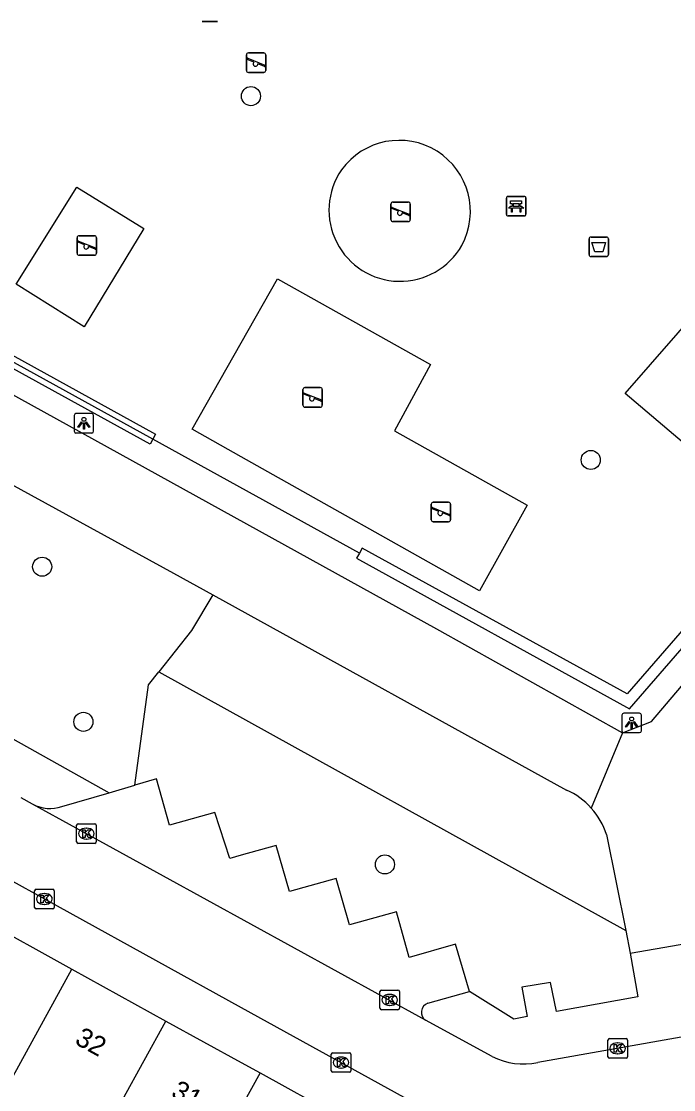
# Model space of a CAD drawing. Extents: x 158352 to 159489, y 383828 to 384597.
# Drawn here: x 158988.7 to 159022.2, y 384068.2 to 384122.9 of the extents above; entities that cross this region are included whole.
import ezdxf

# ---------------------------------------------------------------- set-up
doc = ezdxf.new("R2010")
doc.units = 0
for name, color, linetype in [('IMGEO_Afvalbak', 7, 'Continuous'), ('IMGEO_Bank', 7, 'Continuous'), ('IMGEO_Boom', 7, 'Continuous'), ('IMGEO_Groenvoorziening', 7, 'Continuous'), ('IMGEO_Haag', 7, 'Continuous'), ('IMGEO_Hek', 7, 'Continuous'), ('IMGEO_Kolk', 7, 'Continuous'), ('IMGEO_Lichtpunt', 7, 'Continuous'), ('IMGEO_Pand', 7, 'Continuous'), ('IMGEO_Pand_nummerreeks', 7, 'Continuous'), ('IMGEO_Parkeervlak_open', 7, 'Continuous'), ('IMGEO_Rijbaan_lokaal_open', 7, 'Continuous'), ('IMGEO_Speelvoorziening', 7, 'Continuous'), ('IMGEO_Voetpad_gesloten', 7, 'Continuous'), ('IMGEO_Voetpad_open', 7, 'Continuous')]:
    doc.layers.add(name, color=color, linetype=linetype)

msp = doc.modelspace()

# ---------------------------------------------------------------- linework, layer by layer
at = {"layer": 'IMGEO_Afvalbak'}
for p, q in [((159017.825, 384110.935), (159017.825, 384111.735)), ((159017.825, 384111.735), (159017.825, 384110.935)), ((159017.925, 384111.835), (159018.715, 384111.835)), ((159018.715, 384111.835), (159017.925, 384111.835)), ((159018.815, 384111.735), (159018.815, 384110.935)), ((159018.815, 384110.935), (159018.815, 384111.735)), ((159018.715, 384110.835), (159017.925, 384110.835)), ((159017.925, 384110.835), (159018.715, 384110.835))]:
    msp.add_line(p, q, dxfattribs=at)
msp.add_lwpolyline([(159017.968, 384111.549), (159018.672, 384111.549), (159018.523, 384111.079), (159018.117, 384111.079), (159017.968, 384111.549)], dxfattribs=at)
for centre, start, end in [((159017.925, 384111.735), 90, 180), ((159017.925, 384111.735), 90, 180), ((159018.715, 384111.735), 0, 90), ((159018.715, 384111.735), 360, 90), ((159017.925, 384110.935), 180, 270), ((159017.925, 384110.935), 180, 270), ((159018.715, 384110.935), 270, 0), ((159018.715, 384110.935), 270, 0)]:
    msp.add_arc(centre, 0.1, start, end, dxfattribs=at)
at = {"layer": 'IMGEO_Bank'}
for p, q in [((159013.588, 384112.992), (159013.588, 384113.833)), ((159013.588, 384113.833), (159013.588, 384112.992)), ((159013.663, 384113.917), (159014.504, 384113.917)), ((159014.504, 384113.917), (159013.663, 384113.917)), ((159014.588, 384113.842), (159014.588, 384113.001)), ((159014.588, 384113.001), (159014.588, 384113.842)), ((159014.285, 384113.315), (159013.892, 384113.315)), ((159013.897, 384113.423), (159013.897, 384113.529)), ((159013.941, 384113.529), (159013.941, 384113.423)), ((159014.229, 384113.535), (159013.947, 384113.535)), ((159013.947, 384113.417), (159014.229, 384113.417)), ((159014.235, 384113.423), (159014.235, 384113.529)), ((159014.279, 384113.529), (159014.279, 384113.423)), ((159014.513, 384112.917), (159013.672, 384112.917)), ((159013.672, 384112.917), (159014.513, 384112.917))]:
    msp.add_line(p, q, dxfattribs=at)
for points in [[(159013.835, 384113.315), (159013.693, 384113.315), (159013.805, 384113.417), (159013.891, 384113.417)], [(159013.891, 384113.535), (159013.805, 384113.535), (159013.805, 384113.696), (159014.368, 384113.696), (159014.368, 384113.535), (159014.285, 384113.535)], [(159013.885, 384113.308), (159013.885, 384113.101), (159013.842, 384113.101), (159013.842, 384113.308)], [(159014.285, 384113.417), (159014.368, 384113.417), (159014.48, 384113.315), (159014.341, 384113.315)], [(159014.335, 384113.308), (159014.335, 384113.101), (159014.291, 384113.101), (159014.291, 384113.308)]]:
    msp.add_lwpolyline(points, dxfattribs=at)
for centre, radius, start, end in [((159013.666, 384113.839), 0.0779, 92.4484, 184.2845), ((159013.666, 384113.839), 0.0779, 92.4484, 184.2845), ((159014.51, 384113.839), 0.0779, 2.4484, 94.2845), ((159014.51, 384113.839), 0.0779, 2.4484, 94.2845), ((159013.835, 384113.308), 0.00671, 2.8957, 87.1043), ((159013.892, 384113.308), 0.00671, 92.8957, 177.1043), ((159013.89, 384113.528), 0.00671, 2.8957, 87.1043), ((159013.89, 384113.424), 0.00671, 272.8957, 357.1043), ((159013.947, 384113.528), 0.00671, 92.8957, 177.1043), ((159013.947, 384113.424), 0.00671, 182.8957, 267.1043), ((159014.229, 384113.528), 0.00671, 2.8957, 87.1043), ((159014.229, 384113.424), 0.00671, 272.8957, 357.1043), ((159014.286, 384113.528), 0.00671, 92.8957, 177.1043), ((159014.286, 384113.424), 0.00671, 182.8957, 267.1043), ((159014.284, 384113.308), 0.00671, 2.8957, 87.1043), ((159014.341, 384113.308), 0.00671, 92.8957, 177.1043), ((159013.666, 384112.995), 0.0779, 182.4484, 274.2845), ((159013.666, 384112.995), 0.0779, 182.4484, 274.2845), ((159014.51, 384112.995), 0.0779, 272.4484, 4.2845), ((159014.51, 384112.995), 0.0779, 272.4484, 4.2845)]:
    msp.add_arc(centre, radius, start, end, dxfattribs=at)
at = {"layer": 'IMGEO_Boom'}
for centre in [(159000.496, 384119.055), (159017.912, 384100.412), (158989.798, 384094.943), (158991.91, 384086.994), (159007.362, 384079.688)]:
    msp.add_circle(centre, 0.489, dxfattribs=at)
at = {"layer": 'IMGEO_Groenvoorziening'}
for points in [[(158991.944, 384107.234), (158988.467, 384109.415), (158991.581, 384114.396), (158995.015, 384112.265), (158991.944, 384107.234)], [(159014.654, 384098.105), (159012.217, 384093.715), (159000, 384100.58), (158997.479, 384101.997), (159000, 384106.422), (159001.861, 384109.688), (159009.705, 384105.297), (159007.852, 384101.913), (159014.654, 384098.105)], [(159030.479, 384102.484), (159026.539, 384097.994), (159019.667, 384103.819), (159023.683, 384108.414), (159030.479, 384102.484)], [(159006.059, 384095.639), (158995.468, 384101.477)], [(158998.55, 384093.503), (158997.457, 384091.677), (158995.773, 384089.557)], [(158994.554, 384083.754), (158995.249, 384088.897), (158995.773, 384089.557)], [(158995.773, 384089.557), (159019.7, 384076.298)]]:
    msp.add_lwpolyline(points, dxfattribs=at)
for centre, radius, start, end in [((159008.095, 384113.14), 3.649, 331.667, 144.0737), ((159008.14, 384113.211), 3.645, 145.3935, 330.3472)]:
    msp.add_arc(centre, radius, start, end, dxfattribs=at)
at = {"layer": 'IMGEO_Haag'}
for points in [[(158995.468, 384101.477), (158995.324, 384101.215), (158973.859, 384113.046), (158974.003, 384113.309)], [(158974.003, 384113.309), (158974.148, 384113.572), (158995.613, 384101.74), (158995.468, 384101.477)], [(159024.956, 384093.932), (159024.729, 384094.129), (159019.769, 384088.425), (159006.204, 384095.902), (159006.059, 384095.639)], [(159006.059, 384095.639), (159005.914, 384095.377), (159019.903, 384087.666), (159025.182, 384093.736), (159024.956, 384093.932)]]:
    msp.add_lwpolyline(points, dxfattribs=at)
at = {"layer": 'IMGEO_Hek'}
for points in [[(158995.468, 384101.477), (158974.003, 384113.309)], [(159006.059, 384095.639), (158995.468, 384101.477)]]:
    msp.add_lwpolyline(points, dxfattribs=at)
at = {"layer": 'IMGEO_Kolk'}
for p, q in [((158991.563, 384080.842), (158991.563, 384081.694)), ((158991.638, 384081.768), (158992.49, 384081.768)), ((158992.051, 384081.548), (158992.076, 384081.548)), ((158992.564, 384081.694), (158992.564, 384080.842)), ((158992.074, 384080.988), (158992.049, 384080.988)), ((158992.49, 384080.768), (158991.638, 384080.768)), ((158989.412, 384077.491), (158989.412, 384078.343)), ((158989.487, 384078.417), (158990.339, 384078.417)), ((158989.9, 384078.197), (158989.925, 384078.197)), ((158990.413, 384078.343), (158990.413, 384077.491)), ((158989.923, 384077.637), (158989.898, 384077.637)), ((158990.339, 384077.417), (158989.487, 384077.417)), ((159007.18, 384073.247), (159008.032, 384073.247)), ((159007.105, 384072.321), (159007.105, 384073.173)), ((159007.593, 384073.027), (159007.618, 384073.027)), ((159008.106, 384073.173), (159008.106, 384072.321)), ((159008.032, 384072.247), (159007.18, 384072.247)), ((159007.616, 384072.467), (159007.591, 384072.467)), ((159018.791, 384069.839), (159018.791, 384070.691)), ((159018.866, 384070.765), (159019.718, 384070.765)), ((159019.279, 384070.545), (159019.304, 384070.545)), ((159019.792, 384070.691), (159019.792, 384069.839)), ((159004.615, 384069.112), (159004.615, 384069.964)), ((159004.69, 384070.038), (159005.542, 384070.038)), ((159005.616, 384069.964), (159005.616, 384069.112)), ((159019.302, 384069.985), (159019.277, 384069.985)), ((159005.103, 384069.818), (159005.128, 384069.818)), ((159019.718, 384069.765), (159018.866, 384069.765)), ((159005.542, 384069.038), (159004.69, 384069.038)), ((159005.126, 384069.258), (159005.101, 384069.258))]:
    msp.add_line(p, q, dxfattribs=at)
for points in [[(158991.563, 384080.842), (158991.563, 384081.694)], [(158991.638, 384081.768), (158992.49, 384081.768)], [(158991.884, 384081.468), (158992.007, 384081.468), (158992.007, 384081.317), (158992.137, 384081.468), (158992.301, 384081.468), (158992.155, 384081.317), (158992.308, 384081.068), (158992.156, 384081.068), (158992.071, 384081.232), (158992.007, 384081.165), (158992.007, 384081.068), (158991.884, 384081.068), (158991.884, 384081.468)], [(158992.564, 384081.694), (158992.564, 384080.842)], [(158992.49, 384080.768), (158991.638, 384080.768)], [(158989.412, 384077.491), (158989.412, 384078.343)], [(158989.487, 384078.417), (158990.339, 384078.417)], [(158990.413, 384078.343), (158990.413, 384077.491)], [(158989.733, 384078.117), (158989.856, 384078.117), (158989.856, 384077.966), (158989.986, 384078.117), (158990.15, 384078.117), (158990.004, 384077.966), (158990.157, 384077.717), (158990.005, 384077.717), (158989.92, 384077.881), (158989.856, 384077.814), (158989.856, 384077.717), (158989.733, 384077.717), (158989.733, 384078.117)], [(158990.339, 384077.417), (158989.487, 384077.417)], [(159007.18, 384073.247), (159008.032, 384073.247)], [(159007.105, 384072.321), (159007.105, 384073.173)], [(159007.426, 384072.947), (159007.549, 384072.947), (159007.549, 384072.796), (159007.679, 384072.947), (159007.843, 384072.947), (159007.697, 384072.796), (159007.85, 384072.547), (159007.698, 384072.547), (159007.613, 384072.711), (159007.549, 384072.644), (159007.549, 384072.547), (159007.426, 384072.547), (159007.426, 384072.947)], [(159008.106, 384073.173), (159008.106, 384072.321)], [(159008.032, 384072.247), (159007.18, 384072.247)], [(159018.791, 384069.839), (159018.791, 384070.691)], [(159018.866, 384070.765), (159019.718, 384070.765)], [(159019.792, 384070.691), (159019.792, 384069.839)], [(159004.615, 384069.112), (159004.615, 384069.964)], [(159004.69, 384070.038), (159005.542, 384070.038)], [(159005.616, 384069.964), (159005.616, 384069.112)], [(159019.112, 384070.465), (159019.235, 384070.465), (159019.235, 384070.314), (159019.365, 384070.465), (159019.529, 384070.465), (159019.383, 384070.314), (159019.536, 384070.065), (159019.384, 384070.065), (159019.299, 384070.229), (159019.235, 384070.162), (159019.235, 384070.065), (159019.112, 384070.065), (159019.112, 384070.465)], [(159004.936, 384069.738), (159005.059, 384069.738), (159005.059, 384069.587), (159005.189, 384069.738), (159005.353, 384069.738), (159005.207, 384069.587), (159005.36, 384069.338), (159005.208, 384069.338), (159005.123, 384069.502), (159005.059, 384069.435), (159005.059, 384069.338), (159004.936, 384069.338), (159004.936, 384069.738)], [(159019.718, 384069.765), (159018.866, 384069.765)], [(159005.542, 384069.038), (159004.69, 384069.038)]]:
    msp.add_lwpolyline(points, dxfattribs=at)
for centre, start, end in [((158991.64, 384081.692), 91.552, 178.448), ((158991.64, 384081.692), 91.552, 178.448), ((158992.488, 384081.692), 1.552, 88.448), ((158992.488, 384081.692), 1.552, 88.448), ((158991.64, 384080.844), 181.552, 268.448), ((158991.64, 384080.844), 181.552, 268.448), ((158992.488, 384080.844), 271.552, 358.448), ((158992.488, 384080.844), 271.552, 358.448), ((158989.489, 384078.341), 91.552, 178.448), ((158989.489, 384078.341), 91.552, 178.448), ((158990.337, 384078.341), 1.552, 88.448), ((158990.337, 384078.341), 1.552, 88.448), ((158989.489, 384077.493), 181.552, 268.448), ((158989.489, 384077.493), 181.552, 268.448), ((158990.337, 384077.493), 271.552, 358.448), ((158990.337, 384077.493), 271.552, 358.448), ((159007.182, 384073.171), 91.552, 178.448), ((159007.182, 384073.171), 91.552, 178.448), ((159008.03, 384073.171), 1.552, 88.448), ((159008.03, 384073.171), 1.552, 88.448), ((159007.182, 384072.323), 181.552, 268.448), ((159007.182, 384072.323), 181.552, 268.448), ((159008.03, 384072.323), 271.552, 358.448), ((159008.03, 384072.323), 271.552, 358.448), ((159018.868, 384070.689), 91.552, 178.448), ((159018.868, 384070.689), 91.552, 178.448), ((159019.716, 384070.689), 1.552, 88.448), ((159019.716, 384070.689), 1.552, 88.448), ((159004.692, 384069.962), 91.552, 178.448), ((159004.692, 384069.962), 91.552, 178.448), ((159005.54, 384069.962), 1.552, 88.448), ((159005.54, 384069.962), 1.552, 88.448), ((159018.868, 384069.841), 181.552, 268.448), ((159018.868, 384069.841), 181.552, 268.448), ((159019.716, 384069.841), 271.552, 358.448), ((159019.716, 384069.841), 271.552, 358.448), ((159004.692, 384069.114), 181.552, 268.448), ((159004.692, 384069.114), 181.552, 268.448), ((159005.54, 384069.114), 271.552, 358.448), ((159005.54, 384069.114), 271.552, 358.448)]:
    msp.add_arc(centre, 0.0765, start, end, dxfattribs=at)
for centre, major_axis, ratio, start_param, end_param in [((158992.05, 384081.268), (-0.387, 0.002), 0.722429, 4.712389, 7.853982), ((158992.075, 384081.268), (-0.39, 0.002), 0.717154, 1.570796, 4.712389), ((158989.899, 384077.917), (-0.387, 0.002), 0.722429, 4.712389, 7.853982), ((158989.924, 384077.917), (-0.39, 0.002), 0.717154, 1.570796, 4.712389), ((159007.592, 384072.747), (-0.387, 0.002), 0.722429, 4.712389, 7.853982), ((159007.617, 384072.747), (-0.39, 0.002), 0.717154, 1.570796, 4.712389), ((159019.278, 384070.265), (-0.387, 0.002), 0.722429, 4.712389, 7.853982), ((159019.303, 384070.265), (-0.39, 0.002), 0.717154, 1.570796, 4.712389), ((159005.102, 384069.538), (-0.387, 0.002), 0.722429, 4.712389, 7.853982), ((159005.127, 384069.538), (-0.39, 0.002), 0.717154, 1.570796, 4.712389)]:
    msp.add_ellipse(centre, major_axis=major_axis, ratio=ratio, start_param=start_param, end_param=end_param, dxfattribs=at)
at = {"layer": 'IMGEO_Lichtpunt'}
for p, q in [((158991.436, 384102.696), (158991.436, 384101.889)), ((158991.436, 384102.696), (158991.436, 384101.889)), ((158992.338, 384102.791), (158991.53, 384102.791)), ((158992.338, 384102.791), (158991.53, 384102.791)), ((158992.432, 384101.889), (158992.432, 384102.696)), ((158992.432, 384101.889), (158992.432, 384102.696)), ((158991.53, 384101.795), (158992.338, 384101.795)), ((158991.53, 384101.795), (158992.338, 384101.795)), ((159019.508, 384087.345), (159019.508, 384086.538)), ((159019.508, 384087.345), (159019.508, 384086.538)), ((159020.41, 384087.44), (159019.602, 384087.44)), ((159020.41, 384087.44), (159019.602, 384087.44)), ((159020.504, 384086.538), (159020.504, 384087.345)), ((159020.504, 384086.538), (159020.504, 384087.345)), ((159019.602, 384086.444), (159020.41, 384086.444)), ((159019.602, 384086.444), (159020.41, 384086.444))]:
    msp.add_line(p, q, dxfattribs=at)
for points in [[(158991.81, 384102.36), (158991.849, 384102.332), (158991.661, 384102.07), (158991.623, 384102.097), (158991.81, 384102.36)], [(158991.912, 384102.312), (158991.959, 384102.312), (158991.959, 384101.99), (158991.912, 384101.99), (158991.912, 384102.312)], [(158992.022, 384102.332), (158992.06, 384102.359), (158992.247, 384102.097), (158992.208, 384102.069), (158992.022, 384102.332)], [(159019.882, 384087.009), (159019.921, 384086.981), (159019.733, 384086.719), (159019.695, 384086.746), (159019.882, 384087.009)], [(159019.984, 384086.961), (159020.031, 384086.961), (159020.031, 384086.639), (159019.984, 384086.639), (159019.984, 384086.961)], [(159020.094, 384086.981), (159020.132, 384087.008), (159020.319, 384086.746), (159020.28, 384086.718), (159020.094, 384086.981)]]:
    msp.add_lwpolyline(points, dxfattribs=at)
for centre in [(158991.935, 384102.494), (159020.007, 384087.143)]:
    msp.add_circle(centre, 0.0994, dxfattribs=at)
for centre, start, end in [((158991.53, 384102.696), 90, 180), ((158991.53, 384102.696), 90, 180), ((158992.338, 384102.696), 0, 90), ((158992.338, 384102.696), 0, 90), ((158991.53, 384101.889), 180, 270), ((158991.53, 384101.889), 180, 270), ((158992.338, 384101.889), 270, 0), ((158992.338, 384101.889), 270, 360), ((159019.602, 384087.345), 90, 180), ((159019.602, 384087.345), 90, 180), ((159020.41, 384087.345), 0, 90), ((159020.41, 384087.345), 0, 90), ((159019.602, 384086.538), 180, 270), ((159019.602, 384086.538), 180, 270), ((159020.41, 384086.538), 270, 0), ((159020.41, 384086.538), 270, 360)]:
    msp.add_arc(centre, 0.0946, start, end, dxfattribs=at)
at = {"layer": 'IMGEO_Pand'}
for points in [[(158986.501, 384076.982), (158991.322, 384074.324)], [(158985.799, 384064.306), (158985.963, 384064.604), (158991.322, 384074.324)], [(158991.322, 384074.324), (158996.143, 384071.666)], [(158992.745, 384065.5), (158992.805, 384065.61), (158996.143, 384071.666)], [(158996.143, 384071.666), (159000, 384069.539), (159000.965, 384069.007)], [(159000.965, 384069.007), (159000, 384067.256), (158995.596, 384059.267), (158995.48, 384059.056)], [(159000.965, 384069.007), (159004.923, 384066.824), (159005.073, 384067.095), (159005.936, 384066.619)]]:
    msp.add_lwpolyline(points, dxfattribs=at)
at = {"layer": 'IMGEO_Parkeervlak_open'}
for points in [[(158993.223, 384083.365), (158994.554, 384083.754)], [(159011.697, 384073.186), (159010.985, 384075.598), (159008.61, 384074.922), (159007.962, 384077.254), (159005.552, 384076.594), (159004.859, 384078.965), (159002.48, 384078.304), (159001.785, 384080.663), (159000, 384080.164), (158999.408, 384079.998), (158998.651, 384082.349), (158996.325, 384081.705), (158995.651, 384084.074), (158994.554, 384083.754)]]:
    msp.add_lwpolyline(points, dxfattribs=at)
at = {"layer": 'IMGEO_Rijbaan_lokaal_open'}
for points in [[(158989.31, 384082.781), (158988.719, 384083.109)], [(159009.45, 384071.705), (158989.31, 384082.781)], [(158986.803, 384079.633), (159000, 384072.359), (159018.997, 384061.889)], [(159012.866, 384069.856), (159009.45, 384071.705)], [(159026.504, 384071.544), (159015.194, 384069.538)]]:
    msp.add_lwpolyline(points, dxfattribs=at)
msp.add_arc((159014.472, 384072.932), 3.47, 242.4326, 282.0107, dxfattribs=at)
at = {"layer": 'IMGEO_Speelvoorziening'}
for p, q in [((158998.791, 384122.885), (158998.001, 384122.885)), ((158998.001, 384122.885), (158998.791, 384122.885)), ((159000.264, 384120.368), (159000.264, 384121.168)), ((159000.264, 384121.168), (159000.264, 384120.368)), ((159000.647, 384120.796), (159000.308, 384120.933)), ((159000.333, 384120.993), (159001.209, 384120.64)), ((159000.364, 384121.268), (159001.154, 384121.268)), ((159001.154, 384121.268), (159000.364, 384121.268)), ((159001.254, 384121.168), (159001.254, 384120.368)), ((159001.254, 384120.368), (159001.254, 384121.168)), ((159001.185, 384120.58), (159000.845, 384120.717)), ((159001.154, 384120.268), (159000.364, 384120.268)), ((159000.364, 384120.268), (159001.154, 384120.268)), ((159007.668, 384112.727), (159007.668, 384113.527)), ((159007.668, 384113.527), (159007.668, 384112.727)), ((159008.051, 384113.155), (159007.712, 384113.292)), ((159007.737, 384113.352), (159008.613, 384112.999)), ((159007.768, 384113.627), (159008.558, 384113.627)), ((159008.558, 384113.627), (159007.768, 384113.627)), ((159008.658, 384113.527), (159008.658, 384112.727)), ((159008.658, 384112.727), (159008.658, 384113.527)), ((159008.589, 384112.939), (159008.249, 384113.076)), ((159008.558, 384112.627), (159007.768, 384112.627)), ((159007.768, 384112.627), (159008.558, 384112.627)), ((158991.59, 384111.002), (158991.59, 384111.802)), ((158991.59, 384111.802), (158991.59, 384111.002)), ((158991.973, 384111.43), (158991.634, 384111.567)), ((158991.659, 384111.627), (158992.535, 384111.274)), ((158991.69, 384111.902), (158992.48, 384111.902)), ((158992.48, 384111.902), (158991.69, 384111.902)), ((158992.58, 384111.802), (158992.58, 384111.002)), ((158992.58, 384111.002), (158992.58, 384111.802)), ((158992.511, 384111.214), (158992.171, 384111.351)), ((158992.48, 384110.902), (158991.69, 384110.902)), ((158991.69, 384110.902), (158992.48, 384110.902)), ((159003.161, 384103.218), (159003.161, 384104.018)), ((159003.161, 384104.018), (159003.161, 384103.218)), ((159003.261, 384104.118), (159004.051, 384104.118)), ((159004.051, 384104.118), (159003.261, 384104.118)), ((159004.151, 384104.018), (159004.151, 384103.218)), ((159004.151, 384103.218), (159004.151, 384104.018)), ((159003.544, 384103.646), (159003.205, 384103.783)), ((159003.23, 384103.843), (159004.106, 384103.49)), ((159004.082, 384103.43), (159003.742, 384103.567)), ((159004.051, 384103.118), (159003.261, 384103.118)), ((159003.261, 384103.118), (159004.051, 384103.118)), ((159009.735, 384097.348), (159009.735, 384098.148)), ((159009.735, 384098.148), (159009.735, 384097.348)), ((159010.118, 384097.776), (159009.779, 384097.913)), ((159009.804, 384097.973), (159010.68, 384097.62)), ((159009.835, 384098.248), (159010.625, 384098.248)), ((159010.625, 384098.248), (159009.835, 384098.248)), ((159010.725, 384098.148), (159010.725, 384097.348)), ((159010.725, 384097.348), (159010.725, 384098.148)), ((159010.656, 384097.56), (159010.316, 384097.697)), ((159010.625, 384097.248), (159009.835, 384097.248)), ((159009.835, 384097.248), (159010.625, 384097.248))]:
    msp.add_line(p, q, dxfattribs=at)
for centre, radius, start, end in [((159000.364, 384121.168), 0.1, 90, 180), ((159000.364, 384121.168), 0.1, 90, 180), ((159000.321, 384120.963), 0.0327, 68.078, 248.078), ((159001.154, 384121.168), 0.1, 0, 90), ((159001.154, 384121.168), 0.1, 360, 90), ((159000.364, 384120.368), 0.1, 180, 270), ((159000.364, 384120.368), 0.1, 180, 270), ((159000.726, 384120.706), 0.12, 130.9928, 5.1632), ((159001.154, 384120.368), 0.1, 270, 0), ((159001.154, 384120.368), 0.1, 270, 0), ((159001.197, 384120.61), 0.0327, 248.078, 68.078), ((159007.768, 384113.527), 0.1, 90, 180), ((159007.768, 384113.527), 0.1, 90, 180), ((159007.725, 384113.322), 0.0327, 68.078, 248.078), ((159008.558, 384113.527), 0.1, 0, 90), ((159008.558, 384113.527), 0.1, 360, 90), ((159007.768, 384112.727), 0.1, 180, 270), ((159007.768, 384112.727), 0.1, 180, 270), ((159008.13, 384113.065), 0.12, 130.9928, 5.1632), ((159008.558, 384112.727), 0.1, 270, 0), ((159008.558, 384112.727), 0.1, 270, 0), ((159008.601, 384112.969), 0.0327, 248.078, 68.078), ((158991.69, 384111.802), 0.1, 90, 180), ((158991.69, 384111.802), 0.1, 90, 180), ((158991.647, 384111.597), 0.0327, 68.078, 248.078), ((158992.48, 384111.802), 0.1, 0, 90), ((158992.48, 384111.802), 0.1, 360, 90), ((158992.052, 384111.34), 0.12, 130.9928, 5.1632), ((158992.523, 384111.244), 0.0327, 248.078, 68.078), ((158991.69, 384111.002), 0.1, 180, 270), ((158991.69, 384111.002), 0.1, 180, 270), ((158992.48, 384111.002), 0.1, 270, 0), ((158992.48, 384111.002), 0.1, 270, 0), ((159003.261, 384104.018), 0.1, 90, 180), ((159003.261, 384104.018), 0.1, 90, 180), ((159004.051, 384104.018), 0.1, 0, 90), ((159004.051, 384104.018), 0.1, 360, 90), ((159003.218, 384103.813), 0.0327, 68.078, 248.078), ((159003.623, 384103.556), 0.12, 130.9928, 5.1632), ((159004.094, 384103.46), 0.0327, 248.078, 68.078), ((159003.261, 384103.218), 0.1, 180, 270), ((159003.261, 384103.218), 0.1, 180, 270), ((159004.051, 384103.218), 0.1, 270, 0), ((159004.051, 384103.218), 0.1, 270, 0), ((159009.835, 384098.148), 0.1, 90, 180), ((159009.835, 384098.148), 0.1, 90, 180), ((159009.792, 384097.943), 0.0327, 68.078, 248.078), ((159010.625, 384098.148), 0.1, 0, 90), ((159010.625, 384098.148), 0.1, 360, 90), ((159009.835, 384097.348), 0.1, 180, 270), ((159009.835, 384097.348), 0.1, 180, 270), ((159010.197, 384097.686), 0.12, 130.9928, 5.1632), ((159010.625, 384097.348), 0.1, 270, 0), ((159010.625, 384097.348), 0.1, 270, 0), ((159010.668, 384097.59), 0.0327, 248.078, 68.078)]:
    msp.add_arc(centre, radius, start, end, dxfattribs=at)
at = {"layer": 'IMGEO_Voetpad_gesloten'}
for points in [[(158957.416, 384120.813), (159010.004, 384091.761), (159019.535, 384086.424)], [(158952.93, 384118.493), (158996.536, 384094.615), (158998.55, 384093.503)], [(159019.535, 384086.424), (159021.018, 384087.01), (159031.21, 384098.995), (159042.94, 384112.144)], [(158998.55, 384093.503), (159016.671, 384083.501)], [(159019.535, 384086.424), (159017.936, 384082.576)], [(159018.724, 384081.221), (159019.7, 384076.298)], [(159019.7, 384076.298), (159019.929, 384075.142)], [(159019.929, 384075.142), (159023.773, 384075.803)]]:
    msp.add_lwpolyline(points, dxfattribs=at)
for centre, radius, start, end in [((159015.088, 384080.008), 3.835, 42.0339, 65.6157), ((159015.082, 384080.01), 3.838, 18.3974, 41.9628)]:
    msp.add_arc(centre, radius, start, end, dxfattribs=at)
at = {"layer": 'IMGEO_Voetpad_open'}
for points in [[(158987.145, 384086.756), (158993.223, 384083.365)], [(158990.807, 384082.659), (158993.223, 384083.365)], [(159019.929, 384075.142), (159020.332, 384072.898), (159016.152, 384072.153), (159015.846, 384073.647), (159014.372, 384073.396), (159014.66, 384071.9), (159013.961, 384071.769), (159011.697, 384073.186)], [(159009.561, 384072.583), (159011.697, 384073.186)]]:
    msp.add_lwpolyline(points, dxfattribs=at)
for centre, radius, start, end in [((158990.198, 384084.426), 1.869, 241.652, 289.0298), ((159009.716, 384072.117), 0.491, 108.3849, 237.2045)]:
    msp.add_arc(centre, radius, start, end, dxfattribs=at)

# ---------------------------------------------------------------- texts
at = {"layer": 'IMGEO_Pand_nummerreeks'}
for s, rotation, p in [('32', 331.1289, (158991.413, 384070.528)), ('31', 331.1287, (158996.343, 384067.81))]:
    msp.add_text(s, height=1, rotation=rotation, dxfattribs=at).set_placement(p)

doc.saveas('drawing.dxf')
